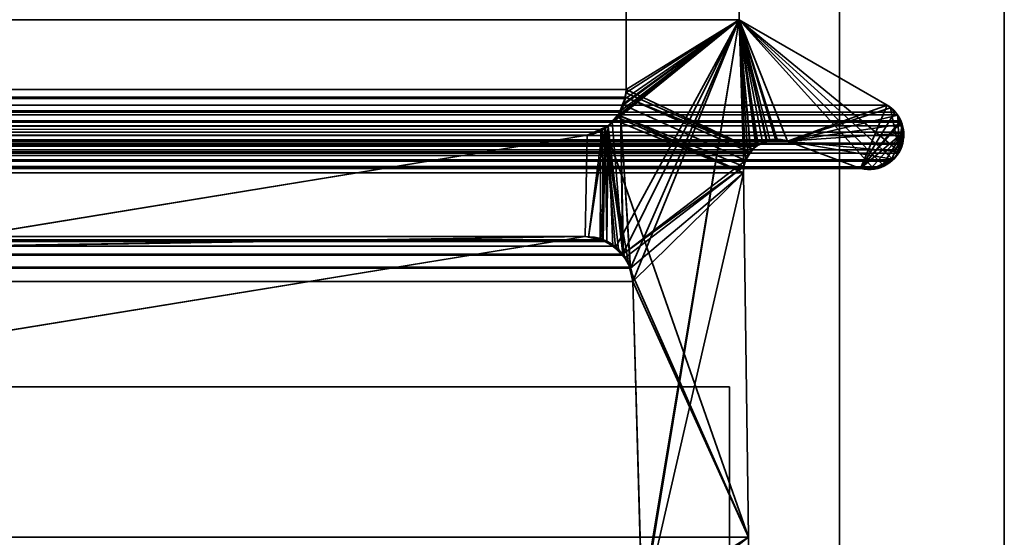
# Model space of a CAD drawing. Header units: millimetres. Extents: x -603 to 3703, y -121 to 193.
# Tile 282 of 656: x 405.55 to 414.5, y 2.65 to 7.35. Entities that reach past the tile are written whole.
import ezdxf

# ---------------------------------------------------------------- set-up
doc = ezdxf.new("R2010")
doc.units = ezdxf.units.MM
doc.layers.add('151', color=7, linetype='Continuous', true_color=0xffffff)

# ---------------------------------------------------------------- blocks, each defined once
blk = doc.blocks.new('UG_SURFACE_001')
at = {"layer": '151', "color": 252, "linetype": 'Continuous', "lineweight": 35}
for points in [[(603, -18, 2212.25), (603, 174.4, 2212.25), (-603, 174.4, 2212.25), (-603, -18, 2212.25)], [(-453, -18, 2062.2499), (-453, 174.4, 2062.2499), (453, 174.4, 2062.2499), (453, -18, 2062.2499)]]:
    blk.add_3dface(points, dxfattribs=at)
blk = doc.blocks.new('UG_SURFACE_007')
at = {"layer": '151', "color": 252, "linetype": 'Continuous', "lineweight": 35}
for points in [[(-397, 4.0145, -7.75), (-412, 4.0145, -7.75), (-412, -24.9528, -7.75), (412, -24.9528, -7.75)], [(397, 4.0145, -8.75), (412, 4.0145, -8.75), (412, -24.9528, -8.75), (-412, -24.9528, -8.75)], [(397, 4.0145, -7.75), (-397, 4.0145, -7.75), (412, -24.9528, -7.75)], [(397, 4.0145, -8.75), (397, 4.0145, -7.75), (412, 4.0145, -7.75), (412, 4.0145, -8.75)], [(412, -24.9528, -7.75), (412, 4.0145, -7.75), (397, 4.0145, -7.75)], [(412, -24.9528, -8.75), (412, 4.0145, -8.75), (412, 4.0145, -7.75), (412, -24.9528, -7.75)]]:
    blk.add_3dface(points, dxfattribs=at)
blk = doc.blocks.new('UG_SURFACE_010')
at = {"layer": '151', "color": 7, "linetype": 'Continuous', "lineweight": 35}
for points in [[(-411.0615, 6.7187, 2020.3116), (-411.0615, 11.8663, 2020.3116), (411.0615, 11.8663, 2020.3116), (411.0615, 6.7187, 2020.3116)], [(411.0615, 6.7187, 2020.3116), (411.0615, 11.8663, 2020.3116), (412.0888, 11.6334, 2021.3387), (412.0888, 7.3541, 2021.3387)], [(412.0888, 7.3541, 2021.3387), (412.0888, 11.6334, 2021.3387), (-412.0888, 11.6334, 2021.3387), (-412.0888, 7.3541, 2021.3387)], [(413.4353, 6.5775, 2022.6853), (412.0888, 7.3541, 2021.3387), (-412.0888, 7.3541, 2021.3387), (-413.4353, 6.5775, 2022.6853)], [(412.0888, 7.3541, 2021.3387), (411.1005, 5.0942, 2020.3505), (411.0099, 6.5167, 2020.2599), (411.013, 6.5252, 2020.263)], [(411.013, 6.5252, 2020.263), (411.0538, 6.638, 2020.3037), (412.0888, 7.3541, 2021.3387)], [(412.0888, 7.3541, 2021.3387), (411.0538, 6.638, 2020.3037), (411.055, 6.6507, 2020.3049), (411.0615, 6.7187, 2020.3116)], [(411.1224, 4.9715, 2020.3724), (411.1005, 5.0942, 2020.3505), (412.0888, 7.3541, 2021.3387)], [(411.2049, 2.0412, 2020.4549), (411.1224, 4.9715, 2020.3724), (412.0888, 7.3541, 2021.3387)], [(411.1882, 1.8784, 2020.4382), (412.0888, 7.3541, 2021.3387), (412.1321, 6.0177, 2021.3821), (412.1284, 5.9608, 2021.3785)], [(412.0888, 7.3541, 2021.3387), (411.1882, 1.8784, 2020.4382), (411.2011, 1.9593, 2020.4511)], [(412.0888, 7.3541, 2021.3387), (411.2011, 1.9593, 2020.4511), (411.2049, 2.0412, 2020.4549)], [(412.0888, 7.3541, 2021.3387), (412.1681, 6.1188, 2021.4181), (412.1465, 6.0731, 2021.3964)], [(412.1465, 6.0731, 2021.3964), (412.1321, 6.0177, 2021.3821), (412.0888, 7.3541, 2021.3387)], [(413.1932, 6.0016, 2022.4433), (412.5291, 6.2483, 2021.7791), (412.0888, 7.3541, 2021.3387), (413.4353, 6.5775, 2022.6853)], [(412.0888, 7.3541, 2021.3387), (412.2416, 6.2033, 2021.4915), (412.1962, 6.151, 2021.4462)], [(412.0888, 7.3541, 2021.3387), (412.3686, 6.2615, 2021.6186), (412.3434, 6.2499, 2021.5933)], [(412.1962, 6.151, 2021.4462), (412.1681, 6.1188, 2021.4181), (412.0888, 7.3541, 2021.3387)], [(412.3434, 6.2499, 2021.5933), (412.2604, 6.2119, 2021.5104), (412.0888, 7.3541, 2021.3387)], [(412.0888, 7.3541, 2021.3387), (412.5291, 6.2483, 2021.7791), (412.4342, 6.2561, 2021.6842)], [(412.2604, 6.2119, 2021.5104), (412.2416, 6.2033, 2021.4915), (412.0888, 7.3541, 2021.3387)], [(412.4342, 6.2561, 2021.6842), (412.3686, 6.2615, 2021.6186), (412.0888, 7.3541, 2021.3387)], [(-411.0516, 6.6518, 2020.3016), (-411.0615, 6.7187, 2020.3116), (411.0615, 6.7187, 2020.3116)], [(411.0615, 6.7187, 2020.3116), (411.055, 6.6507, 2020.3049), (-411.0516, 6.6518, 2020.3016)], [(-411.0516, 6.6518, 2020.3016), (411.055, 6.6507, 2020.3049), (411.0538, 6.638, 2020.3037)], [(-411.0433, 6.596, 2020.2932), (-411.0516, 6.6518, 2020.3016), (411.0538, 6.638, 2020.3037)], [(-411.0109, 6.5274, 2020.2608), (-411.0433, 6.596, 2020.2932), (411.0538, 6.638, 2020.3037)], [(411.0538, 6.638, 2020.3037), (411.013, 6.5252, 2020.263), (-411.0109, 6.5274, 2020.2608)], [(413.4353, 6.5775, 2022.6853), (-413.4353, 6.5775, 2022.6853), (-413.5041, 6.5125, 2022.754), (413.5041, 6.5125, 2022.754)], [(413.4353, 6.5775, 2022.6853), (413.5041, 6.5125, 2022.754), (413.1932, 6.0016, 2022.4433)], [(-413.5551, 6.4328, 2022.805), (413.5551, 6.4328, 2022.805), (413.5294, 6.4886, 2022.7795)], [(-413.5294, 6.4886, 2022.7795), (-413.5551, 6.4328, 2022.805), (413.5294, 6.4886, 2022.7795)], [(413.5294, 6.4886, 2022.7795), (413.5041, 6.5125, 2022.754), (-413.5041, 6.5125, 2022.754), (-413.5294, 6.4886, 2022.7795)], [(-410.991, 6.4854, 2020.241), (-411.0109, 6.5274, 2020.2608), (411.013, 6.5252, 2020.263)], [(-410.991, 6.4854, 2020.241), (411.013, 6.5252, 2020.263), (411.0099, 6.5167, 2020.2599)], [(-410.9331, 6.4281, 2020.1831), (-410.991, 6.4854, 2020.241), (411.0099, 6.5167, 2020.2599)], [(411.0099, 6.5167, 2020.2599), (410.9333, 6.4266, 2020.1833), (-410.9331, 6.4281, 2020.1831)], [(410.9333, 6.4266, 2020.1833), (411.0099, 6.5167, 2020.2599), (411.0306, 5.2222, 2020.2806)], [(411.0099, 6.5167, 2020.2599), (411.1005, 5.0942, 2020.3505), (411.0964, 5.1017, 2020.3464)], [(411.0964, 5.1017, 2020.3464), (411.036, 5.2121, 2020.2861), (411.0099, 6.5167, 2020.2599)], [(411.036, 5.2121, 2020.2861), (411.0306, 5.2222, 2020.2806), (411.0099, 6.5167, 2020.2599)], [(413.5041, 6.5125, 2022.754), (413.5294, 6.4886, 2022.7795), (413.5551, 6.4328, 2022.805), (413.1932, 6.0016, 2022.4433)], [(-413.5757, 6.388, 2022.8257), (-413.5822, 6.3309, 2022.8322), (413.5822, 6.3309, 2022.8322)], [(413.5757, 6.388, 2022.8257), (413.5602, 6.4216, 2022.8102), (-413.5602, 6.4216, 2022.8102), (-413.5757, 6.388, 2022.8257)], [(-413.5757, 6.388, 2022.8257), (413.5822, 6.3309, 2022.8322), (413.5757, 6.388, 2022.8257)], [(413.5551, 6.4328, 2022.805), (-413.5551, 6.4328, 2022.805), (-413.5602, 6.4216, 2022.8102), (413.5602, 6.4216, 2022.8102)], [(-410.8693, 6.365, 2020.1192), (-410.9331, 6.4281, 2020.1831), (410.9333, 6.4266, 2020.1833)], [(-410.8693, 6.365, 2020.1192), (410.9333, 6.4266, 2020.1833), (410.8988, 6.386, 2020.1488)], [(-410.8335, 6.3511, 2020.0834), (-410.8693, 6.365, 2020.1192), (410.8988, 6.386, 2020.1488)], [(410.8988, 6.386, 2020.1488), (410.832, 6.3568, 2020.082), (-410.8335, 6.3511, 2020.0834)], [(410.8988, 6.386, 2020.1488), (410.8867, 5.3379, 2020.1368), (410.8243, 5.3515, 2020.0744)], [(410.832, 6.3568, 2020.082), (410.8988, 6.386, 2020.1488), (410.8243, 5.3515, 2020.0744)], [(410.9405, 5.2946, 2020.1905), (410.8867, 5.3379, 2020.1368), (410.8988, 6.386, 2020.1488)], [(411.0306, 5.2222, 2020.2806), (410.8988, 6.386, 2020.1488), (410.9333, 6.4266, 2020.1833)], [(410.8988, 6.386, 2020.1488), (411.0306, 5.2222, 2020.2806), (410.9405, 5.2946, 2020.1905)], [(413.1932, 6.0016, 2022.4433), (413.5551, 6.4328, 2022.805), (413.5602, 6.4216, 2022.8102)], [(413.5602, 6.4216, 2022.8102), (413.5757, 6.388, 2022.8257), (413.5822, 6.3309, 2022.8322), (413.1932, 6.0016, 2022.4433)], [(413.5822, 6.3309, 2022.8322), (-413.5822, 6.3309, 2022.8322), (-413.5858, 6.2992, 2022.8357)], [(413.5858, 6.2992, 2022.8357), (413.5822, 6.3309, 2022.8322), (-413.5858, 6.2992, 2022.8357)], [(-413.5858, 6.2992, 2022.8357), (-413.5765, 6.2316, 2022.8267), (413.5765, 6.2316, 2022.8267), (413.5858, 6.2992, 2022.8357)], [(-410.7079, 6.3024, 2019.958), (-410.8335, 6.3511, 2020.0834), (410.832, 6.3568, 2020.082)], [(410.832, 6.3568, 2020.082), (410.7079, 6.3024, 2019.958), (-410.7079, 6.3024, 2019.958)], [(-404.4892, 5.2872, 2013.7391), (-410.7079, 6.3024, 2019.958), (410.7079, 6.3024, 2019.958), (404.4892, 5.2872, 2013.7391)], [(404.4892, 5.2872, 2013.7391), (410.7079, 6.3024, 2019.958), (410.6891, 5.381, 2019.9392)], [(410.8243, 5.3515, 2020.0744), (410.6891, 5.381, 2019.9392), (410.7079, 6.3024, 2019.958), (410.832, 6.3568, 2020.082)], [(413.2929, 6.0053, 2022.543), (413.1932, 6.0016, 2022.4433), (413.5822, 6.3309, 2022.8322)], [(413.3841, 6.0169, 2022.634), (413.3696, 6.0082, 2022.6197), (413.2929, 6.0053, 2022.543), (413.5822, 6.3309, 2022.8322)], [(413.5822, 6.3309, 2022.8322), (413.4675, 6.0671, 2022.7175), (413.3841, 6.0169, 2022.634)], [(413.5324, 6.1402, 2022.7823), (413.4876, 6.0792, 2022.7377), (413.4675, 6.0671, 2022.7175), (413.5822, 6.3309, 2022.8322)], [(413.5728, 6.2213, 2022.8229), (413.5539, 6.1695, 2022.804), (413.5324, 6.1402, 2022.7823), (413.5822, 6.3309, 2022.8322)], [(413.5822, 6.3309, 2022.8322), (413.5858, 6.2992, 2022.8357), (413.5765, 6.2316, 2022.8267), (413.5728, 6.2213, 2022.8229)], [(413.5765, 6.2316, 2022.8267), (-413.5765, 6.2316, 2022.8267), (-413.5724, 6.2218, 2022.8224)], [(-413.5724, 6.2218, 2022.8224), (413.5728, 6.2213, 2022.8229), (413.5765, 6.2316, 2022.8267)], [(413.5539, 6.1695, 2022.804), (-413.5724, 6.2218, 2022.8224), (-413.5378, 6.1404, 2022.7878)], [(413.5539, 6.1695, 2022.804), (413.5728, 6.2213, 2022.8229), (-413.5724, 6.2218, 2022.8224)], [(412.5291, 6.2483, 2021.7791), (413.1932, 6.0016, 2022.4433), (-413.1932, 6.0016, 2022.4433), (-412.5291, 6.2483, 2021.7791)], [(412.5291, 6.2483, 2021.7791), (-412.5291, 6.2483, 2021.7791), (-412.4664, 6.2642, 2021.7164)], [(412.5291, 6.2483, 2021.7791), (-412.4664, 6.2642, 2021.7164), (-412.4352, 6.2596, 2021.6851)], [(412.3686, 6.2615, 2021.6186), (-412.4352, 6.2596, 2021.6851), (-412.3428, 6.2462, 2021.5929)], [(412.3686, 6.2615, 2021.6186), (412.4342, 6.2561, 2021.6842), (-412.4352, 6.2596, 2021.6851)], [(-412.4352, 6.2596, 2021.6851), (412.4342, 6.2561, 2021.6842), (412.5291, 6.2483, 2021.7791)], [(-412.3428, 6.2462, 2021.5929), (412.3434, 6.2499, 2021.5933), (412.3686, 6.2615, 2021.6186)], [(412.3434, 6.2499, 2021.5933), (-412.3428, 6.2462, 2021.5929), (-412.3025, 6.2403, 2021.5526)], [(-412.3025, 6.2403, 2021.5526), (412.2604, 6.2119, 2021.5104), (412.3434, 6.2499, 2021.5933)], [(-412.3025, 6.2403, 2021.5526), (-412.262, 6.2093, 2021.512), (412.2604, 6.2119, 2021.5104)], [(412.2416, 6.2033, 2021.4915), (412.2604, 6.2119, 2021.5104), (-412.262, 6.2093, 2021.512)], [(412.2416, 6.2033, 2021.4915), (-412.262, 6.2093, 2021.512), (-412.1961, 6.1589, 2021.446)], [(-412.1961, 6.1589, 2021.446), (412.1962, 6.151, 2021.4462), (412.2416, 6.2033, 2021.4915)], [(413.5539, 6.1695, 2022.804), (-413.5378, 6.1404, 2022.7878), (-413.5346, 6.1372, 2022.7847)], [(-413.5346, 6.1372, 2022.7847), (413.5324, 6.1402, 2022.7823), (413.5539, 6.1695, 2022.804)], [(413.4876, 6.0792, 2022.7377), (413.5324, 6.1402, 2022.7823), (-413.5346, 6.1372, 2022.7847)], [(-413.5346, 6.1372, 2022.7847), (-413.4668, 6.0667, 2022.7168), (413.4675, 6.0671, 2022.7175)], [(413.4675, 6.0671, 2022.7175), (413.4876, 6.0792, 2022.7377), (-413.5346, 6.1372, 2022.7847)], [(-412.1961, 6.1589, 2021.446), (-412.1939, 6.1552, 2021.4438), (412.1962, 6.151, 2021.4462)], [(412.1681, 6.1188, 2021.4181), (-412.1939, 6.1552, 2021.4438), (-412.1465, 6.0731, 2021.3964)], [(412.1681, 6.1188, 2021.4181), (412.1962, 6.151, 2021.4462), (-412.1939, 6.1552, 2021.4438)], [(-412.1465, 6.0731, 2021.3964), (412.1465, 6.0731, 2021.3964), (412.1681, 6.1188, 2021.4181)], [(413.4675, 6.0671, 2022.7175), (-413.4668, 6.0667, 2022.7168), (-413.4479, 6.0471, 2022.6979)], [(413.4675, 6.0671, 2022.7175), (-413.4479, 6.0471, 2022.6979), (-413.385, 6.014, 2022.635)], [(-413.385, 6.014, 2022.635), (413.3841, 6.0169, 2022.634), (413.4675, 6.0671, 2022.7175)], [(413.3841, 6.0169, 2022.634), (-413.385, 6.014, 2022.635), (-413.3833, 6.0132, 2022.6333)], [(413.3696, 6.0082, 2022.6197), (413.3841, 6.0169, 2022.634), (-413.3833, 6.0132, 2022.6333)], [(-413.3833, 6.0132, 2022.6333), (-413.2925, 6.0044, 2022.5425), (413.2929, 6.0053, 2022.543)], [(413.2929, 6.0053, 2022.543), (413.3696, 6.0082, 2022.6197), (-413.3833, 6.0132, 2022.6333)], [(413.2929, 6.0053, 2022.543), (-413.2925, 6.0044, 2022.5425), (-413.215, 5.9969, 2022.465)], [(413.1932, 6.0016, 2022.4433), (413.2929, 6.0053, 2022.543), (-413.215, 5.9969, 2022.465)], [(-413.215, 5.9969, 2022.465), (-413.1932, 6.0016, 2022.4433), (413.1932, 6.0016, 2022.4433)], [(412.1321, 6.0177, 2021.3821), (-412.1465, 6.0731, 2021.3964), (-412.1321, 6.0177, 2021.3821)], [(412.1321, 6.0177, 2021.3821), (412.1465, 6.0731, 2021.3964), (-412.1465, 6.0731, 2021.3964)], [(-412.1321, 6.0177, 2021.3821), (412.1284, 5.9608, 2021.3785), (412.1321, 6.0177, 2021.3821)], [(-412.1321, 6.0177, 2021.3821), (-412.1284, 5.9608, 2021.3785), (412.1284, 5.9608, 2021.3785)], [(412.175, 2.6459, 2021.425), (412.1284, 5.9608, 2021.3785), (-412.1284, 5.9608, 2021.3785), (-412.175, 2.6459, 2021.425)], [(412.1284, 5.9608, 2021.3785), (412.175, 2.6459, 2021.425), (411.1882, 1.8784, 2020.4382)], [(410.8243, 5.3515, 2020.0744), (-410.8243, 5.3515, 2020.0744), (-410.6891, 5.381, 2019.9392), (410.6891, 5.381, 2019.9392)], [(-410.6891, 5.381, 2019.9392), (-401.5852, 3.8982, 2010.8352), (401.5852, 3.8982, 2010.8352), (410.6891, 5.381, 2019.9392)], [(410.6891, 5.381, 2019.9392), (401.5852, 3.8982, 2010.8352), (404.4552, 5.2832, 2013.7053), (404.4892, 5.2872, 2013.7391)], [(-411.0306, 5.2222, 2020.2806), (-410.9405, 5.2946, 2020.1905), (410.9405, 5.2946, 2020.1905), (411.0306, 5.2222, 2020.2806)], [(410.8867, 5.3379, 2020.1368), (-410.9405, 5.2946, 2020.1905), (-410.8867, 5.3379, 2020.1368)], [(410.8867, 5.3379, 2020.1368), (410.9405, 5.2946, 2020.1905), (-410.9405, 5.2946, 2020.1905)], [(-410.8867, 5.3379, 2020.1368), (-410.8243, 5.3515, 2020.0744), (410.8243, 5.3515, 2020.0744), (410.8867, 5.3379, 2020.1368)], [(411.0964, 5.1017, 2020.3464), (-411.0964, 5.1017, 2020.3464), (-411.036, 5.2121, 2020.2861), (411.036, 5.2121, 2020.2861)], [(411.036, 5.2121, 2020.2861), (-411.036, 5.2121, 2020.2861), (-411.0306, 5.2222, 2020.2806)], [(411.0306, 5.2222, 2020.2806), (411.036, 5.2121, 2020.2861), (-411.0306, 5.2222, 2020.2806)], [(411.1224, 4.9715, 2020.3724), (-411.1224, 4.9715, 2020.3724), (-411.1005, 5.0942, 2020.3505)], [(-411.1005, 5.0942, 2020.3505), (-411.0964, 5.1017, 2020.3464), (411.0964, 5.1017, 2020.3464), (411.1005, 5.0942, 2020.3505)], [(411.1005, 5.0942, 2020.3505), (411.1224, 4.9715, 2020.3724), (-411.1005, 5.0942, 2020.3505)], [(-411.2049, 2.0412, 2020.4549), (-411.1224, 4.9715, 2020.3724), (411.1224, 4.9715, 2020.3724), (411.2049, 2.0412, 2020.4549)]]:
    blk.add_3dface(points, dxfattribs=at)
blk = doc.blocks.new('UG_SURFACE_011')
at = {"layer": '151', "color": 7, "linetype": 'Continuous', "lineweight": 35}
for points in [[(412.0888, 11.6334, -8.75), (412.0888, 7.3541, -8.75), (411.0615, 6.7187, -8.75), (411.0615, 11.8663, -8.75)], [(412.0888, 7.3541, 2021.3387), (412.0888, 11.6334, 2021.3387), (411.0615, 11.8663, 2020.3116), (411.0615, 6.7187, 2020.3116)], [(411.0615, 6.7187, 2020.3116), (411.0615, 11.8663, 2020.3116), (411.0615, 11.8663, -8.75), (411.0615, 6.7187, -8.75)], [(412.0888, 7.3541, -8.75), (412.0888, 11.6334, -8.75), (412.0888, 11.6334, 2021.3387), (412.0888, 7.3541, 2021.3387)], [(412.0888, 7.3541, 2021.3387), (410.8693, 6.365, 2020.1192), (410.8867, 5.3379, 2020.1368), (410.962, 5.2773, 2020.2119)], [(410.9517, 6.4465, 2020.2017), (410.8693, 6.365, 2020.1192), (412.0888, 7.3541, 2021.3387)], [(410.9754, 6.4699, 2020.2253), (410.9517, 6.4465, 2020.2017), (412.0888, 7.3541, 2021.3387)], [(410.962, 5.2773, 2020.2119), (411.0306, 5.2222, 2020.2806), (412.0888, 7.3541, 2021.3387)], [(412.0888, 7.3541, 2021.3387), (410.991, 6.4854, 2020.241), (410.9754, 6.4699, 2020.2253)], [(411.0359, 6.5803, 2020.2858), (410.991, 6.4854, 2020.241), (412.0888, 7.3541, 2021.3387)], [(412.1465, 6.0731, 2021.3964), (412.1681, 6.1188, 2021.4181), (412.0888, 7.3541, 2021.3387), (411.0306, 5.2222, 2020.2806)], [(412.0888, 7.3541, 2021.3387), (411.0433, 6.596, 2020.2932), (411.0359, 6.5803, 2020.2858)], [(411.0571, 6.6889, 2020.3071), (411.0433, 6.596, 2020.2932), (412.0888, 7.3541, 2021.3387)], [(412.0888, 7.3541, 2021.3387), (411.0615, 6.7187, 2020.3116), (411.0571, 6.6889, 2020.3071)], [(412.2524, 6.2053, -8.75), (412.2129, 6.1775, -8.75), (411.0615, 6.7187, -8.75), (412.0888, 7.3541, -8.75)], [(413.4353, 6.5775, -8.75), (412.0888, 7.3541, -8.75), (412.0888, 7.3541, 2021.3387), (413.4353, 6.5775, 2022.6853)], [(412.5291, 6.2483, -8.75), (412.0888, 7.3541, -8.75), (413.4353, 6.5775, -8.75)], [(412.0888, 7.3541, -8.75), (412.3017, 6.2399, -8.75), (412.2524, 6.2053, -8.75)], [(412.0888, 7.3541, -8.75), (412.4205, 6.267, -8.75), (412.3373, 6.248, -8.75)], [(412.3373, 6.248, -8.75), (412.3017, 6.2399, -8.75), (412.0888, 7.3541, -8.75)], [(412.0888, 7.3541, -8.75), (412.5291, 6.2483, -8.75), (412.4345, 6.2646, -8.75)], [(412.4345, 6.2646, -8.75), (412.4205, 6.267, -8.75), (412.0888, 7.3541, -8.75)], [(412.0888, 7.3541, 2021.3387), (413.4025, 6.028, 2022.6526), (413.4876, 6.0792, 2022.7377), (413.4889, 6.0809, 2022.7389)], [(412.0888, 7.3541, 2021.3387), (413.3031, 6.0057, 2022.5532), (413.3696, 6.0082, 2022.6197), (413.4025, 6.028, 2022.6526)], [(412.0888, 7.3541, 2021.3387), (412.5291, 6.2483, 2021.7791), (413.1932, 6.0016, 2022.4433), (413.3031, 6.0057, 2022.5532)], [(412.0888, 7.3541, 2021.3387), (412.2501, 6.2071, 2021.5001), (412.3375, 6.2472, 2021.5874)], [(412.0888, 7.3541, 2021.3387), (412.1681, 6.1188, 2021.4181), (412.1915, 6.1456, 2021.4415)], [(413.4889, 6.0809, 2022.7389), (413.5427, 6.1542, 2022.7926), (412.0888, 7.3541, 2021.3387)], [(412.0888, 7.3541, 2021.3387), (412.3686, 6.2615, 2021.6186), (412.4344, 6.2561, 2021.6844)], [(412.0888, 7.3541, 2021.3387), (412.2416, 6.2033, 2021.4915), (412.2501, 6.2071, 2021.5001)], [(412.4344, 6.2561, 2021.6844), (412.5291, 6.2483, 2021.7791), (412.0888, 7.3541, 2021.3387)], [(412.1915, 6.1456, 2021.4415), (412.2416, 6.2033, 2021.4915), (412.0888, 7.3541, 2021.3387)], [(412.3375, 6.2472, 2021.5874), (412.3686, 6.2615, 2021.6186), (412.0888, 7.3541, 2021.3387)], [(413.4657, 6.5488, 2022.7156), (413.4353, 6.5775, 2022.6853), (412.0888, 7.3541, 2021.3387), (413.5427, 6.1542, 2022.7926)], [(411.0615, 6.7187, -8.75), (411.059, 6.688, -8.75), (411.0571, 6.6889, 2020.3071)], [(411.0571, 6.6889, 2020.3071), (411.0615, 6.7187, 2020.3116), (411.0615, 6.7187, -8.75)], [(411.059, 6.688, -8.75), (411.0615, 6.7187, -8.75), (412.2129, 6.1775, -8.75)], [(412.1935, 6.1471, -8.75), (412.1465, 6.0731, -8.75), (411.0292, 6.5819, -8.75), (411.0559, 6.6496, -8.75)], [(411.0559, 6.6496, -8.75), (411.0292, 6.5819, -8.75), (411.0359, 6.5803, 2020.2858)], [(411.059, 6.688, -8.75), (411.0559, 6.6496, -8.75), (411.0359, 6.5803, 2020.2858)], [(411.0359, 6.5803, 2020.2858), (411.0433, 6.596, 2020.2932), (411.059, 6.688, -8.75)], [(411.0433, 6.596, 2020.2932), (411.0571, 6.6889, 2020.3071), (411.059, 6.688, -8.75)], [(412.2129, 6.1775, -8.75), (411.0559, 6.6496, -8.75), (411.059, 6.688, -8.75)], [(411.0559, 6.6496, -8.75), (412.2129, 6.1775, -8.75), (412.1935, 6.1471, -8.75)], [(411.0292, 6.5819, -8.75), (410.9916, 6.4863, -8.75), (410.991, 6.4854, 2020.241)], [(410.991, 6.4854, 2020.241), (411.0359, 6.5803, 2020.2858), (411.0292, 6.5819, -8.75)], [(410.9916, 6.4863, -8.75), (411.0292, 6.5819, -8.75), (412.1465, 6.0731, -8.75), (412.1321, 6.0177, -8.75)], [(413.4353, 6.5775, -8.75), (413.4488, 6.5687, -8.75), (413.4655, 6.5516, -8.75), (412.5291, 6.2483, -8.75)], [(412.5291, 6.2483, -8.75), (413.4655, 6.5516, -8.75), (413.5305, 6.485, -8.75)], [(413.4655, 6.5516, -8.75), (413.4488, 6.5687, -8.75), (413.4353, 6.5775, 2022.6853)], [(413.4353, 6.5775, 2022.6853), (413.4657, 6.5488, 2022.7156), (413.4655, 6.5516, -8.75)], [(413.4488, 6.5687, -8.75), (413.4353, 6.5775, -8.75), (413.4353, 6.5775, 2022.6853)], [(413.5305, 6.485, -8.75), (413.4655, 6.5516, -8.75), (413.4657, 6.5488, 2022.7156)], [(413.4657, 6.5488, 2022.7156), (413.5294, 6.4886, 2022.7795), (413.5305, 6.485, -8.75)], [(413.5309, 6.4854, 2022.7809), (413.5294, 6.4886, 2022.7795), (413.4657, 6.5488, 2022.7156), (413.5427, 6.1542, 2022.7926)], [(412.1284, 5.9608, -8.75), (410.9498, 6.4447, -8.75), (410.9743, 6.4691, -8.75)], [(410.9743, 6.4691, -8.75), (410.9498, 6.4447, -8.75), (410.9517, 6.4465, 2020.2017)], [(410.9517, 6.4465, 2020.2017), (410.9754, 6.4699, 2020.2253), (410.9743, 6.4691, -8.75)], [(410.9743, 6.4691, -8.75), (410.9916, 6.4863, -8.75), (412.1284, 5.9608, -8.75)], [(410.9916, 6.4863, -8.75), (410.9743, 6.4691, -8.75), (410.9754, 6.4699, 2020.2253)], [(410.9754, 6.4699, 2020.2253), (410.991, 6.4854, 2020.241), (410.9916, 6.4863, -8.75)], [(412.1321, 6.0177, -8.75), (412.1284, 5.9608, -8.75), (410.9916, 6.4863, -8.75)], [(413.5305, 6.485, -8.75), (413.5347, 6.4807, -8.75), (413.5646, 6.4048, -8.75), (412.5291, 6.2483, -8.75)], [(413.5294, 6.4886, 2022.7795), (413.5309, 6.4854, 2022.7809), (413.5305, 6.485, -8.75)], [(413.5347, 6.4807, -8.75), (413.5305, 6.485, -8.75), (413.5309, 6.4854, 2022.7809)], [(413.5646, 6.4048, -8.75), (413.5347, 6.4807, -8.75), (413.5309, 6.4854, 2022.7809)], [(413.5309, 6.4854, 2022.7809), (413.5679, 6.405, 2022.8179), (413.5646, 6.4048, -8.75)], [(413.5427, 6.1542, 2022.7926), (413.5679, 6.405, 2022.8179), (413.5309, 6.4854, 2022.7809)], [(410.8703, 6.3656, -8.75), (410.8435, 5.3562, -8.75), (410.7176, 5.3764, -8.75)], [(410.8459, 6.3561, -8.75), (410.8703, 6.3656, -8.75), (410.7176, 5.3764, -8.75)], [(410.8515, 5.3513, -8.75), (410.8435, 5.3562, -8.75), (410.8703, 6.3656, -8.75)], [(410.8703, 6.3656, -8.75), (410.8459, 6.3561, -8.75), (410.8468, 6.3562, 2020.0968)], [(410.8468, 6.3562, 2020.0968), (410.8693, 6.365, 2020.1192), (410.8703, 6.3656, -8.75)], [(410.8517, 5.3455, 2020.1018), (410.8693, 6.365, 2020.1192), (410.8468, 6.3562, 2020.0968)], [(410.8703, 6.3656, -8.75), (410.9631, 5.2826, -8.75), (410.8515, 5.3513, -8.75)], [(410.8517, 5.3455, 2020.1018), (410.8867, 5.3379, 2020.1368), (410.8693, 6.365, 2020.1192)], [(410.8693, 6.365, 2020.1192), (410.9517, 6.4465, 2020.2017), (410.9498, 6.4447, -8.75)], [(410.9498, 6.4447, -8.75), (410.8703, 6.3656, -8.75), (410.8693, 6.365, 2020.1192)], [(412.1284, 5.9608, -8.75), (412.175, 2.6459, -8.75), (410.8703, 6.3656, -8.75), (410.9498, 6.4447, -8.75)], [(410.8703, 6.3656, -8.75), (410.9905, 5.2657, -8.75), (410.9631, 5.2826, -8.75)], [(410.8703, 6.3656, -8.75), (411.0816, 5.1408, -8.75), (411.047, 5.1883, -8.75)], [(411.047, 5.1883, -8.75), (410.9905, 5.2657, -8.75), (410.8703, 6.3656, -8.75)], [(411.0944, 5.0879, -8.75), (411.0816, 5.1408, -8.75), (410.8703, 6.3656, -8.75), (412.175, 2.6459, -8.75)], [(412.5291, 6.2483, -8.75), (413.5646, 6.4048, -8.75), (413.5813, 6.3623, -8.75), (413.5798, 6.3226, -8.75)], [(413.5832, 6.3218, 2022.8333), (413.5757, 6.388, 2022.8257), (413.5679, 6.405, 2022.8179), (413.5427, 6.1542, 2022.7926)], [(413.5813, 6.3623, -8.75), (413.5646, 6.4048, -8.75), (413.5679, 6.405, 2022.8179)], [(413.5679, 6.405, 2022.8179), (413.5757, 6.388, 2022.8257), (413.5813, 6.3623, -8.75)], [(413.5798, 6.3226, -8.75), (413.5813, 6.3623, -8.75), (413.5757, 6.388, 2022.8257)], [(413.5757, 6.388, 2022.8257), (413.5832, 6.3218, 2022.8333), (413.5798, 6.3226, -8.75)], [(401.5852, 3.8982, 2010.8352), (410.6891, 5.381, 2019.9392), (410.7079, 6.3024, 2019.958), (404.4892, 5.2872, 2013.7391)], [(404.4892, 5.2872, -8.75), (410.7079, 6.3024, -8.75), (410.6891, 5.381, -8.75)], [(404.4892, 5.2872, 2013.7391), (410.7079, 6.3024, 2019.958), (410.7079, 6.3024, -8.75), (404.4892, 5.2872, -8.75)], [(410.8468, 6.3562, 2020.0968), (410.7079, 6.3024, 2019.958), (410.6891, 5.381, 2019.9392), (410.7177, 5.3748, 2019.9676)], [(410.7176, 5.3764, -8.75), (410.6891, 5.381, -8.75), (410.7079, 6.3024, -8.75), (410.8459, 6.3561, -8.75)], [(410.7079, 6.3024, 2019.958), (410.8468, 6.3562, 2020.0968), (410.8459, 6.3561, -8.75)], [(410.8459, 6.3561, -8.75), (410.7079, 6.3024, -8.75), (410.7079, 6.3024, 2019.958)], [(410.7177, 5.3748, 2019.9676), (410.8517, 5.3455, 2020.1018), (410.8468, 6.3562, 2020.0968)], [(413.5798, 6.3226, -8.75), (413.5765, 6.2316, -8.75), (413.5405, 6.1534, -8.75), (412.5291, 6.2483, -8.75)], [(413.5832, 6.3218, 2022.8333), (413.5427, 6.1542, 2022.7926), (413.5539, 6.1695, 2022.804), (413.5765, 6.2316, 2022.8267)], [(413.5798, 6.3226, -8.75), (413.5858, 6.2992, 2022.8357), (413.5765, 6.2316, 2022.8267)], [(413.5765, 6.2316, 2022.8267), (413.5765, 6.2316, -8.75), (413.5798, 6.3226, -8.75)], [(413.5765, 6.2316, 2022.8267), (413.5858, 6.2992, 2022.8357), (413.5832, 6.3218, 2022.8333)], [(413.5798, 6.3226, -8.75), (413.5832, 6.3218, 2022.8333), (413.5858, 6.2992, 2022.8357)], [(412.2416, 6.2033, 2021.4915), (412.1915, 6.1456, 2021.4415), (412.1935, 6.1471, -8.75)], [(412.2416, 6.2033, 2021.4915), (412.1935, 6.1471, -8.75), (412.2129, 6.1775, -8.75)], [(412.2416, 6.2033, 2021.4915), (412.2129, 6.1775, -8.75), (412.2524, 6.2053, -8.75)], [(412.2524, 6.2053, -8.75), (412.2501, 6.2071, 2021.5001), (412.2416, 6.2033, 2021.4915)], [(412.3017, 6.2399, -8.75), (412.3375, 6.2472, 2021.5874), (412.2501, 6.2071, 2021.5001)], [(412.2501, 6.2071, 2021.5001), (412.2524, 6.2053, -8.75), (412.3017, 6.2399, -8.75)], [(412.3017, 6.2399, -8.75), (412.3373, 6.248, -8.75), (412.3375, 6.2472, 2021.5874)], [(412.3686, 6.2615, 2021.6186), (412.3373, 6.248, -8.75), (412.4205, 6.267, -8.75)], [(412.3686, 6.2615, 2021.6186), (412.3375, 6.2472, 2021.5874), (412.3373, 6.248, -8.75)], [(412.4205, 6.267, -8.75), (412.4344, 6.2561, 2021.6844), (412.3686, 6.2615, 2021.6186)], [(412.4205, 6.267, -8.75), (412.4345, 6.2646, -8.75), (412.4344, 6.2561, 2021.6844)], [(412.4344, 6.2561, 2021.6844), (412.4345, 6.2646, -8.75), (412.5291, 6.2483, -8.75)], [(412.5291, 6.2483, -8.75), (412.5291, 6.2483, 2021.7791), (412.4344, 6.2561, 2021.6844)], [(412.5291, 6.2483, -8.75), (413.1932, 6.0016, -8.75), (413.1932, 6.0016, 2022.4433), (412.5291, 6.2483, 2021.7791)], [(413.5405, 6.1534, -8.75), (413.5274, 6.1249, -8.75), (413.4846, 6.0854, -8.75), (412.5291, 6.2483, -8.75)], [(413.3035, 5.9974, -8.75), (413.1932, 6.0016, -8.75), (412.5291, 6.2483, -8.75), (413.4846, 6.0854, -8.75)], [(413.5427, 6.1542, 2022.7926), (413.5405, 6.1534, -8.75), (413.5765, 6.2316, -8.75)], [(413.5765, 6.2316, -8.75), (413.5539, 6.1695, 2022.804), (413.5427, 6.1542, 2022.7926)], [(413.5765, 6.2316, -8.75), (413.5765, 6.2316, 2022.8267), (413.5539, 6.1695, 2022.804)], [(412.1681, 6.1188, 2021.4181), (412.1465, 6.0731, -8.75), (412.1935, 6.1471, -8.75)], [(412.1681, 6.1188, 2021.4181), (412.1465, 6.0731, 2021.3964), (412.1465, 6.0731, -8.75)], [(412.1935, 6.1471, -8.75), (412.1915, 6.1456, 2021.4415), (412.1681, 6.1188, 2021.4181)], [(413.4889, 6.0809, 2022.7389), (413.4846, 6.0854, -8.75), (413.5274, 6.1249, -8.75)], [(413.5274, 6.1249, -8.75), (413.5427, 6.1542, 2022.7926), (413.4889, 6.0809, 2022.7389)], [(413.5274, 6.1249, -8.75), (413.5405, 6.1534, -8.75), (413.5427, 6.1542, 2022.7926)], [(411.0306, 5.2222, 2020.2806), (412.1321, 6.0177, 2021.3821), (412.1465, 6.0731, 2021.3964)], [(412.1321, 6.0177, 2021.3821), (411.0306, 5.2222, 2020.2806), (411.0489, 5.1885, 2020.299)], [(411.0489, 5.1885, 2020.299), (411.1005, 5.0942, 2020.3505), (412.1284, 5.9608, 2021.3785), (412.1321, 6.0177, 2021.3821)], [(412.1321, 6.0177, 2021.3821), (412.1284, 5.9608, -8.75), (412.1321, 6.0177, -8.75)], [(412.1321, 6.0177, 2021.3821), (412.1284, 5.9608, 2021.3785), (412.1284, 5.9608, -8.75)], [(412.1321, 6.0177, -8.75), (412.1465, 6.0731, 2021.3964), (412.1321, 6.0177, 2021.3821)], [(412.1321, 6.0177, -8.75), (412.1465, 6.0731, -8.75), (412.1465, 6.0731, 2021.3964)], [(413.3035, 5.9974, -8.75), (413.3031, 6.0057, 2022.5532), (413.1932, 6.0016, 2022.4433)], [(413.1932, 6.0016, 2022.4433), (413.1932, 6.0016, -8.75), (413.3035, 5.9974, -8.75)], [(413.4028, 6.0261, -8.75), (413.3696, 6.0082, 2022.6197), (413.3031, 6.0057, 2022.5532)], [(413.3031, 6.0057, 2022.5532), (413.3236, 5.9966, -8.75), (413.4028, 6.0261, -8.75)], [(413.3031, 6.0057, 2022.5532), (413.3035, 5.9974, -8.75), (413.3236, 5.9966, -8.75)], [(413.4028, 6.0261, -8.75), (413.3236, 5.9966, -8.75), (413.3035, 5.9974, -8.75), (413.4846, 6.0854, -8.75)], [(413.4028, 6.0261, -8.75), (413.4025, 6.028, 2022.6526), (413.3696, 6.0082, 2022.6197)], [(413.4846, 6.0854, -8.75), (413.4876, 6.0792, 2022.7377), (413.4025, 6.028, 2022.6526)], [(413.4025, 6.028, 2022.6526), (413.4325, 6.0372, -8.75), (413.4846, 6.0854, -8.75)], [(413.4025, 6.028, 2022.6526), (413.4028, 6.0261, -8.75), (413.4325, 6.0372, -8.75)], [(413.4846, 6.0854, -8.75), (413.4325, 6.0372, -8.75), (413.4028, 6.0261, -8.75)], [(413.4846, 6.0854, -8.75), (413.4889, 6.0809, 2022.7389), (413.4876, 6.0792, 2022.7377)], [(412.1284, 5.9608, 2021.3785), (411.1005, 5.0942, 2020.3505), (411.1013, 5.0895, 2020.3514), (411.1224, 4.9715, 2020.3724)], [(412.175, 2.6459, 2021.425), (412.1284, 5.9608, 2021.3785), (411.1224, 4.9715, 2020.3724), (411.2049, 2.0412, 2020.4549)], [(412.175, 2.6459, -8.75), (412.1284, 5.9608, -8.75), (412.1284, 5.9608, 2021.3785), (412.175, 2.6459, 2021.425)], [(410.6891, 5.381, -8.75), (401.5852, 3.8982, -8.75), (404.4212, 5.2819, -8.75), (404.4552, 5.2832, -8.75)], [(410.6891, 5.381, 2019.9392), (401.5852, 3.8982, 2010.8352), (401.5852, 3.8982, -8.75), (410.6891, 5.381, -8.75)], [(410.6891, 5.381, -8.75), (404.4552, 5.2832, -8.75), (404.4892, 5.2872, -8.75)], [(410.7176, 5.3764, -8.75), (410.7177, 5.3748, 2019.9676), (410.6891, 5.381, 2019.9392)], [(410.6891, 5.381, 2019.9392), (410.6891, 5.381, -8.75), (410.7176, 5.3764, -8.75)], [(410.7177, 5.3748, 2019.9676), (410.7176, 5.3764, -8.75), (410.8435, 5.3562, -8.75)], [(410.8435, 5.3562, -8.75), (410.8517, 5.3455, 2020.1018), (410.7177, 5.3748, 2019.9676)], [(410.8435, 5.3562, -8.75), (410.8515, 5.3513, -8.75), (410.8517, 5.3455, 2020.1018)], [(410.8517, 5.3455, 2020.1018), (410.8515, 5.3513, -8.75), (410.9631, 5.2826, -8.75)], [(410.9631, 5.2826, -8.75), (410.8867, 5.3379, 2020.1368), (410.8517, 5.3455, 2020.1018)], [(410.9631, 5.2826, -8.75), (410.962, 5.2773, 2020.2119), (410.8867, 5.3379, 2020.1368)], [(410.962, 5.2773, 2020.2119), (410.9631, 5.2826, -8.75), (410.9905, 5.2657, -8.75)], [(411.047, 5.1883, -8.75), (411.0306, 5.2222, 2020.2806), (410.962, 5.2773, 2020.2119)], [(410.962, 5.2773, 2020.2119), (410.9905, 5.2657, -8.75), (411.047, 5.1883, -8.75)], [(411.047, 5.1883, -8.75), (411.0489, 5.1885, 2020.299), (411.0306, 5.2222, 2020.2806)], [(411.0489, 5.1885, 2020.299), (411.047, 5.1883, -8.75), (411.0816, 5.1408, -8.75)], [(411.0816, 5.1408, -8.75), (411.1005, 5.0942, 2020.3505), (411.0489, 5.1885, 2020.299)], [(411.1005, 5.0942, 2020.3505), (411.0816, 5.1408, -8.75), (411.0944, 5.0879, -8.75)], [(411.0944, 5.0879, -8.75), (411.1013, 5.0895, 2020.3514), (411.1005, 5.0942, 2020.3505)], [(411.1013, 5.0895, 2020.3514), (411.0944, 5.0879, -8.75), (411.1224, 4.9715, -8.75)], [(412.175, 2.6459, -8.75), (411.1224, 4.9715, -8.75), (411.0944, 5.0879, -8.75)], [(411.1224, 4.9715, -8.75), (411.1224, 4.9715, 2020.3724), (411.1013, 5.0895, 2020.3514)], [(411.2049, 2.0412, -8.75), (411.1224, 4.9715, -8.75), (412.175, 2.6459, -8.75), (412.175, 2.4846, -8.75)], [(411.2049, 2.0412, 2020.4549), (411.1224, 4.9715, 2020.3724), (411.1224, 4.9715, -8.75), (411.2049, 2.0412, -8.75)]]:
    blk.add_3dface(points, dxfattribs=at)
blk = doc.blocks.new('UG_SURFACE_035')
at = {"layer": '151', "color": 252, "linetype": 'Continuous', "lineweight": 35}
for points in [[(-414.5, -29.92, 2023.7501), (414.5, -29.92, 2023.7501), (414.5, 14.42, 2023.7501), (-414.5, 14.42, 2023.7501)], [(-413, -29.92, 2022.2499), (-413, 14.42, 2022.2499), (413, 14.42, 2022.2499), (413, -29.92, 2022.2499)], [(414.5, 14.42, 2023.7501), (414.5, -29.92, 2023.7501), (413, -29.92, 2022.2499), (413, 14.42, 2022.2499)]]:
    blk.add_3dface(points, dxfattribs=at)
blk = doc.blocks.new('UG_SURFACE_036')
at = {"layer": '151', "color": 252, "linetype": 'Continuous', "lineweight": 35}
for points in [[(413, -29.92, 2022.2499), (413, 14.42, 2022.2499), (413, 14.42, -8.75), (413, -29.92, -8.75)], [(414.5, 14.42, -8.75), (414.5, -29.92, -8.75), (413, -29.92, -8.75), (413, 14.42, -8.75)], [(413, 14.42, 2022.2499), (413, -29.92, 2022.2499), (414.5, -29.92, 2023.7501), (414.5, 14.42, 2023.7501)], [(414.5, -29.92, 2023.7501), (414.5, -29.92, -8.75), (414.5, 14.42, -8.75), (414.5, 14.42, 2023.7501)]]:
    blk.add_3dface(points, dxfattribs=at)

msp = doc.modelspace()

# ---------------------------------------------------------------- linework, layer by layer
at = {"layer": '151', "color": 252, "linetype": 'Continuous', "lineweight": 35}
for p, q in [((413, -29.92, -8.75), (413, 14.42, -8.75)), ((413, -29.92, 2022.25), (413, 14.42, 2022.25)), ((413, -29.92, 2022.25), (413, 14.42, 2022.25)), ((397, 4.0145, -8.75), (412, 4.0145, -8.75)), ((397, 4.0145, -7.75), (412, 4.0145, -7.75)), ((412, -24.9528, -8.75), (412, 4.0145, -8.75)), ((412, 4.0145, -8.75), (412, 4.0145, -7.75)), ((412, -24.9528, -7.75), (412, 4.0145, -7.75))]:
    msp.add_line(p, q, dxfattribs=at)
at = {"layer": '151', "color": 7, "linetype": 'Continuous', "lineweight": 35}
for p, q in [((411.0615, 11.8663, 2020.3115), (411.0615, 6.7187, 2020.3115)), ((411.0615, 6.7187, -8.75), (411.0615, 11.8663, -8.75)), ((411.0615, 11.8663, 2020.3115), (411.0615, 6.7187, 2020.3115)), ((412.0888, 11.6334, 2021.3388), (412.0888, 7.3541, 2021.3388)), ((413.4353, 6.5775, -8.75), (412.0888, 7.3541, -8.75)), ((412.0888, 7.3541, 2021.3388), (413.4353, 6.5775, 2022.6853)), ((413.4353, 6.5775, 2022.6853), (412.0888, 7.3541, 2021.3388)), ((-411.0615, 6.7187, 2020.3115), (411.0615, 6.7187, 2020.3115)), ((411.0615, 6.7187, 2020.3115), (411.0615, 6.7187, -8.75)), ((413.4353, 6.5775, 2022.6853), (-413.4353, 6.5775, 2022.6853)), ((413.4353, 6.5775, -8.75), (413.4353, 6.5775, 2022.6853)), ((-410.7079, 6.3024, 2019.9579), (410.7079, 6.3024, 2019.9579)), ((410.7079, 6.3024, 2019.9579), (404.4892, 5.2872, 2013.7392)), ((410.7079, 6.3024, 2019.9579), (404.4892, 5.2872, 2013.7392)), ((404.4892, 5.2872, -8.75), (410.7079, 6.3024, -8.75)), ((410.7079, 6.3024, 2019.9579), (410.7079, 6.3024, -8.75)), ((413.5766, 6.2316, 2022.8266), (-413.5766, 6.2316, 2022.8266)), ((412.5291, 6.2483, 2021.7791), (-412.5291, 6.2483, 2021.7791)), ((412.5291, 6.2483, 2021.7791), (413.1932, 6.0016, 2022.4432)), ((412.5291, 6.2483, 2021.7791), (413.1932, 6.0016, 2022.4432)), ((412.5291, 6.2483, -8.75), (413.1932, 6.0016, -8.75)), ((412.5291, 6.2483, -8.75), (412.5291, 6.2483, 2021.7791)), ((413.5766, 6.2316, -8.75), (413.5766, 6.2316, 2022.8266)), ((413.1932, 6.0016, 2022.4432), (-413.1932, 6.0016, 2022.4432)), ((412.1465, 6.0731, 2021.3965), (-412.1465, 6.0731, 2021.3965)), ((412.1465, 6.0731, -8.75), (412.1465, 6.0731, 2021.3965)), ((413.1932, 6.0016, -8.75), (413.1932, 6.0016, 2022.4432)), ((-412.1284, 5.9608, 2021.3784), (412.1284, 5.9608, 2021.3784)), ((412.175, 2.6459, -8.75), (412.1284, 5.9608, -8.75)), ((412.1284, 5.9608, 2021.3784), (412.175, 2.6459, 2021.425)), ((412.1284, 5.9608, 2021.3784), (412.1284, 5.9608, -8.75)), ((412.175, 2.6459, 2021.425), (412.1284, 5.9608, 2021.3784)), ((-410.6891, 5.381, 2019.9391), (410.6891, 5.381, 2019.9391)), ((410.6891, 5.381, -8.75), (401.5852, 3.8982, -8.75)), ((401.5852, 3.8982, 2010.8352), (410.6891, 5.381, 2019.9391)), ((401.5852, 3.8982, 2010.8352), (410.6891, 5.381, 2019.9391)), ((410.6891, 5.381, 2019.9391), (410.6891, 5.381, -8.75)), ((-411.1224, 4.9715, 2020.3724), (411.1224, 4.9715, 2020.3724)), ((411.1224, 4.9715, 2020.3724), (411.2049, 2.0412, 2020.4549)), ((411.2049, 2.0412, -8.75), (411.1224, 4.9715, -8.75)), ((411.1224, 4.9715, 2020.3724), (411.2049, 2.0412, 2020.4549)), ((411.1224, 4.9715, 2020.3724), (411.1224, 4.9715, -8.75))]:
    msp.add_line(p, q, dxfattribs=at)
for points in [[(410.7079, 6.3024, 2019.9579), (410.9114, 6.3361, 2020.1614), (411.0615, 6.512, 2020.3115), (411.0615, 6.7187, 2020.3115)], [(411.0615, 6.7187, 2020.3115), (411.0615, 6.512, 2020.3115), (410.9114, 6.3361, 2020.1614), (410.7079, 6.3024, 2019.9579)], [(410.7079, 6.3024, -8.75), (410.9114, 6.3361, -8.75), (411.0615, 6.512, -8.75), (411.0615, 6.7187, -8.75)], [(413.4353, 6.5775, 2022.6853), (413.5528, 6.5053, 2022.8028), (413.6098, 6.3654, 2022.8598), (413.5766, 6.2316, 2022.8266)], [(413.4353, 6.5775, 2022.6853), (413.5528, 6.5053, 2022.8028), (413.6098, 6.3654, 2022.8598), (413.5766, 6.2316, 2022.8266)], [(413.5766, 6.2316, -8.75), (413.6098, 6.3654, -8.75), (413.5528, 6.5053, -8.75), (413.4353, 6.5775, -8.75)], [(412.1465, 6.0731, -8.75), (412.2042, 6.227, -8.75), (412.3751, 6.3056, -8.75), (412.5291, 6.2483, -8.75)], [(412.5291, 6.2483, 2021.7791), (412.3751, 6.3056, 2021.6251), (412.2042, 6.227, 2021.4542), (412.1465, 6.0731, 2021.3965)], [(412.5291, 6.2483, 2021.7791), (412.3751, 6.3056, 2021.6251), (412.2042, 6.227, 2021.4542), (412.1465, 6.0731, 2021.3965)], [(413.1932, 6.0016, -8.75), (413.3627, 5.9591, -8.75), (413.5341, 6.0624, -8.75), (413.5766, 6.2316, -8.75)], [(413.1932, 6.0016, 2022.4432), (413.3627, 5.9591, 2022.6127), (413.5341, 6.0624, 2022.7841), (413.5766, 6.2316, 2022.8266)], [(413.1932, 6.0016, 2022.4432), (413.3627, 5.9591, 2022.6127), (413.5341, 6.0624, 2022.7841), (413.5766, 6.2316, 2022.8266)], [(412.1284, 5.9608, 2021.3784), (412.1274, 5.9991, 2021.3774), (412.1334, 6.0369, 2021.3834), (412.1465, 6.0731, 2021.3965)], [(412.1284, 5.9608, -8.75), (412.1274, 5.9991, -8.75), (412.1334, 6.0369, -8.75), (412.1465, 6.0731, -8.75)], [(412.1284, 5.9608, 2021.3784), (412.1274, 5.9991, 2021.3774), (412.1334, 6.0369, 2021.3834), (412.1465, 6.0731, 2021.3965)], [(411.1224, 4.9715, 2020.3724), (411.1157, 5.204, 2020.3657), (410.9217, 5.387, 2020.1717), (410.6891, 5.381, 2019.9391)], [(411.1224, 4.9715, 2020.3724), (411.1157, 5.204, 2020.3657), (410.9217, 5.387, 2020.1717), (410.6891, 5.381, 2019.9391)], [(411.1224, 4.9715, -8.75), (411.1157, 5.204, -8.75), (410.9217, 5.387, -8.75), (410.6891, 5.381, -8.75)]]:
    msp.add_open_spline(points, degree=3, dxfattribs=at)

# ---------------------------------------------------------------- block references
at = {"layer": '151', "color": 252, "linetype": 'Continuous', "lineweight": 35}
for name in ['UG_SURFACE_001', 'UG_SURFACE_007', 'UG_SURFACE_035', 'UG_SURFACE_036']:
    msp.add_blockref(name, (0, 0), dxfattribs=at)
at = {"layer": '151', "color": 7, "linetype": 'Continuous', "lineweight": 35}
for name in ['UG_SURFACE_010', 'UG_SURFACE_011']:
    msp.add_blockref(name, (0, 0), dxfattribs=at)

doc.saveas('drawing.dxf')
